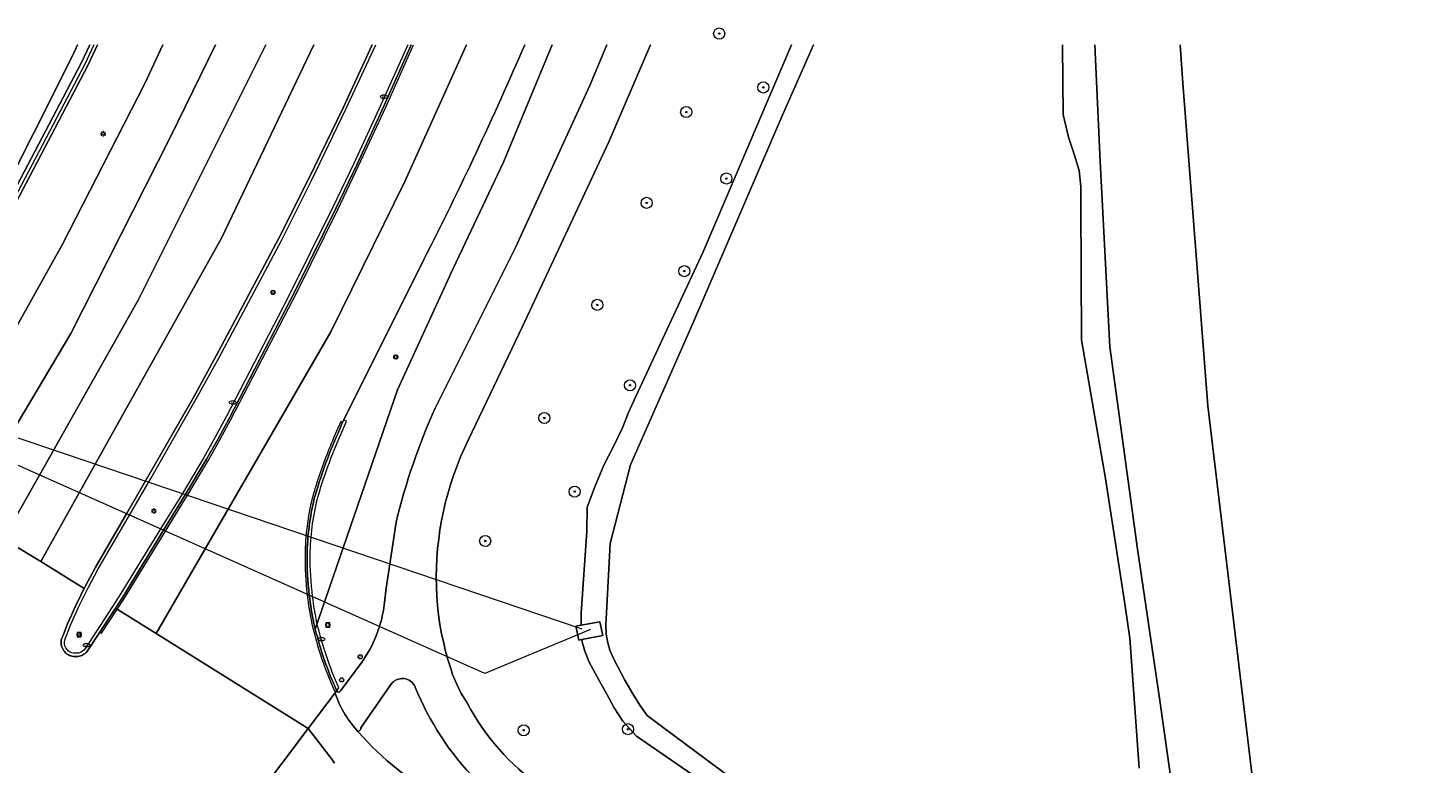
# Model space of a CAD drawing. Header units: metres. Extents: x 151448 to 154749, y 463108 to 465296.
# Tile 371 of 449: x 153713 to 153813, y 465243 to 465296. Entities that reach past the tile are written whole.
import ezdxf
from ezdxf.enums import TextEntityAlignment as Align

# ---------------------------------------------------------------- set-up
doc = ezdxf.new("R2010")
doc.units = ezdxf.units.M
doc.layers.get('0').update_dxf_attribs({"lineweight": 9})
for name, color, linetype, lineweight in [('B-PV-GR-BOOM-S', 253, 'Continuous', 9), ('B-PV-GR-GRAS-GV', 253, 'Continuous', 9), ('B-PV-GR-GROENVOORZIENING-GV', 253, 'Continuous', 9), ('B-PV-GR-HAAG-G', 253, 'Continuous', 9), ('B-PV-GR-HAAG-GV', 253, 'Continuous', 9), ('B-PV-GR-HOUTWAL-GV', 253, 'Continuous', 9), ('B-PV-IE-MEUBILAIR-S', 253, 'Continuous', 9), ('B-PV-IE-MEUBILAIR_WEGMEUBILAIR-GV', 253, 'Continuous', 9), ('B-PV-KW-KUNSTWERK_DUIKER-G', 253, 'Continuous', 9), ('B-PV-KW-KUNSTWERK_STUW-GV', 253, 'Continuous', 9), ('B-PV-OG-TERREIN_BEGROEID-GV', 253, 'Continuous', 9), ('B-PV-OG-TERREIN_OEVER-GV', 253, 'Continuous', 9), ('B-PV-OG-WATER_SLOOT-GV', 253, 'Continuous', 9), ('B-PV-RI-HWA_GOOT_LIJNGOOT-G', 253, 'Continuous', 9), ('B-PV-VH-GESLOTENVERHARDING-GV', 253, 'Continuous', 9), ('B-PV-VH-GESLOTENVERHARDING_ASFALT-GV', 253, 'Continuous', 9), ('B-PV-VH-OPENVERHARDING-GV', 253, 'Continuous', 9)]:
    doc.layers.add(name, color=color, linetype=linetype, lineweight=lineweight)
doc.styles.add('NLCS-ISO', font='txt')

# ---------------------------------------------------------------- blocks, each defined once
blk = doc.blocks.new('SIE-MEUBILAIR_BORD_VERKEER-SO')
blk.add_lwpolyline([(-0.5625, -0.5625), (0.5625, -0.5625), (0.5625, 0.5625), (-0.5625, 0.5625)], close=True)
at = {"style": 'NLCS-ISO'}
blk.add_text('vb', height=0.75, dxfattribs=at).set_placement((0, 0), align=Align.MIDDLE_CENTER)
blk = doc.blocks.new('SIE-MEUBILAIR_BORD_WEGWIJZER-SO')
blk.add_lwpolyline([(-0.75, -0.75), (0.75, -0.75), (0.75, 0.75), (-0.75, 0.75)], close=True)
at = {"style": 'NLCS-ISO'}
blk.add_text('ww', height=0.75, dxfattribs=at).set_placement((0, 0.125), align=Align.MIDDLE_CENTER)
blk = doc.blocks.new('SIE-MEUBILAIR_PAAL_LICHTMAST-SO')
for points in [[(-0.62, 0), (-1, 0)], [(-0.71, 0.71), (-0.44, 0.44)], [(0, 1), (0, 0.62)], [(0.44, 0.44), (0.71, 0.71)], [(1, 0), (0.62, 0)], [(-0.71, -0.71), (-0.44, -0.44)], [(0, -0.62), (0, -1)], [(0.44, -0.44), (0.71, -0.71)]]:
    blk.add_lwpolyline(points)
blk.add_circle((0, 0), 0.5)
blk = doc.blocks.new('SIE-MEUBILAIR_PAAL_VERKEERSBORD-SO')
blk.add_circle((0, 0), 0.75)
at = {"style": 'NLCS-ISO'}
blk.add_text('vb', height=0.75, dxfattribs=at).set_placement((0, 0.07), align=Align.MIDDLE_CENTER)
blk = doc.blocks.new('SIE-MEUBILAIR_PAAL_VRI-SO')
blk.add_circle((0, 0), 0.75)
at = {"style": 'NLCS-ISO'}
blk.add_text('vri', height=0.75, dxfattribs=at).set_placement((-0.08, 0.07), align=Align.MIDDLE_CENTER)
blk = doc.blocks.new('SIE-MEUBILAIR_PAAL_DRUKKNOPPAAL-SO')
blk.add_circle((0, 0), 0.75)
at = {"style": 'NLCS-ISO'}
blk.add_text('dk', height=0.75, dxfattribs=at).set_placement((0, 0.07), align=Align.MIDDLE_CENTER)
blk = doc.blocks.new('SIE-MEUBILAIR_PUT_KOLK-SO')
blk.add_ellipse((0, 0), major_axis=(1.25, 0), ratio=0.54)
at = {"style": 'NLCS-ISO'}
blk.add_text('klk', height=0.75, dxfattribs=at).set_placement((0.03, 0), align=Align.MIDDLE_CENTER)
blk = doc.blocks.new('SGR-BOOM_GBKN-SO')
at = {"linetype": 'ByBlock', "lineweight": 18}
h = blk.add_hatch(color=0, dxfattribs=at)
h.dxf.hatch_style = 1
edge = h.paths.add_edge_path()
edge.add_arc((0, 0), 0.25, 0, 360)
at = {"color": 0, "linetype": 'ByBlock', "lineweight": 18}
for radius in [2, 0.25]:
    blk.add_circle((0, 0), radius, dxfattribs=at)
at = {"color": 0, "linetype": 'ByBlock', "lineweight": 18, "style": 'NLCS-ISO'}
blk.add_attdef('SOORT', (2.5, 0), '', height=1.5, dxfattribs=at)

msp = doc.modelspace()

# ---------------------------------------------------------------- linework, layer by layer
at = {"layer": 'B-PV-GR-GRAS-GV', "flags": 128}
msp.add_lwpolyline([(153795.552, 465294.866), (153795.741, 465292.115), (153797.55, 465268.865), (153802.037, 465231.368), (153807.127, 465198.632), (153809.761, 465184.477), (153814.874, 465156.093), (153814.97, 465155.522), (153815.104, 465155.247), (153815.323, 465155.219), (153815.438, 465155.219), (153815.605, 465155.261), (153815.823, 465155.446), (153816.05, 465156.133), (153821.738, 465170.574), (153830.715, 465193.056), (153837.572, 465209.895), (153845.908, 465230.529), (153854.639, 465252.588), (153863.886, 465275.365), (153871.726, 465294.866)], dxfattribs=at)
at = {"layer": 'B-PV-GR-GROENVOORZIENING-GV', "flags": 128}
for points in [[(153691.786, 465243.143), (153696.443, 465249.759), (153698.342, 465252.641), (153702.612, 465259.121), (153704.891, 465262.889), (153707.173, 465266.661), (153709.085, 465269.822), (153715.037, 465280.459), (153720.976, 465292.09), (153722.273, 465294.866)], [(153716.144, 465294.866), (153715.746, 465294.019), (153710.17, 465282.925), (153704.345, 465272.635), (153702.181, 465268.887), (153697.487, 465260.759), (153691.99, 465251.425)], [(153717.032, 465294.866), (153716.431, 465293.587), (153713.061, 465287.18), (153709.978, 465281.32), (153707.553, 465276.71), (153705.47, 465273.096), (153702.66, 465268.218), (153700.981, 465265.326), (153698.373, 465260.849), (153695.296, 465255.567), (153692.692, 465251.098), (153693.124, 465250.846), (153696.308, 465256.311), (153698.221, 465259.595), (153702.291, 465266.582), (153707.991, 465276.469), (153716.879, 465293.365), (153717.584, 465294.866)], [(153717.584, 465294.866), (153716.879, 465293.365), (153707.991, 465276.469), (153702.291, 465266.582), (153698.221, 465259.595), (153696.308, 465256.311), (153693.124, 465250.846), (153692.692, 465251.098), (153695.296, 465255.567), (153698.373, 465260.849), (153700.981, 465265.326), (153702.66, 465268.218), (153705.47, 465273.096), (153707.553, 465276.71), (153709.978, 465281.32), (153713.061, 465287.18), (153716.431, 465293.587), (153717.032, 465294.866)], [(153733.26, 465252.785), (153736.064, 465260.952), (153739.178, 465270.021), (153743.183, 465278.751), (153746.822, 465286.414), (153750.321, 465294.866)], [(153741.081, 465279.396), (153735.32, 465267.859), (153735.232, 465267.682), (153734.904, 465266.899)], [(153738.709, 465248.798), (153736.544, 465245.68), (153736.531, 465245.577), (153736.356, 465245.389)]]:
    msp.add_lwpolyline(points, dxfattribs=at)
at = {"layer": 'B-PV-GR-GROENVOORZIENING-GV'}
for points in [[(153748.358, 465294.866, -0.0152423), (153741.081, 465279.396)], [(153734.904, 465266.899, 0.0370711), (153733.189, 465262.184)], [(153733.189, 465262.184, 0.0566464), (153732.673, 465258.122)], [(153732.673, 465258.122, 0.0317142), (153732.829, 465255.221)], [(153732.829, 465255.221, 0.0222161), (153733.162, 465253.191)], [(153733.162, 465253.191, 0.0046549), (153733.26, 465252.785)], [(153740.458, 465248.611, 0.5826217), (153738.709, 465248.798)], [(153744.839, 465241.914, -0.0989505), (153740.458, 465248.611)], [(153736.356, 465245.389, 0.0888681), (153742.488, 465240.482)]]:
    msp.add_lwpolyline(points, format="xyb", dxfattribs=at)
at = {"layer": 'B-PV-GR-HAAG-G', "flags": 128}
msp.add_lwpolyline([(153717.308, 465294.866), (153716.655, 465293.476), (153707.772, 465276.589), (153703.099, 465268.478), (153702.4, 465267.265), (153692.908, 465250.972)], dxfattribs=at)
at = {"layer": 'B-PV-GR-HAAG-GV', "flags": 128}
msp.add_lwpolyline([(153738.709, 465248.798), (153736.544, 465245.68), (153736.531, 465245.577), (153736.356, 465245.389)], dxfattribs=at)
at = {"layer": 'B-PV-GR-HAAG-GV'}
for points in [[(153740.458, 465248.611, 0.5826217), (153738.709, 465248.798)], [(153744.839, 465241.914, -0.0989505), (153740.458, 465248.611)], [(153736.356, 465245.389, 0.0888681), (153742.488, 465240.482)]]:
    msp.add_lwpolyline(points, format="xyb", dxfattribs=at)
at = {"layer": 'B-PV-GR-HOUTWAL-GV', "flags": 128}
msp.add_lwpolyline([(153789.394, 465294.866), (153789.791, 465286.468), (153790.49, 465273.116), (153792.464, 465258.537), (153793.07, 465254.493), (153794.095, 465247.645), (153795.832, 465235.233), (153798.579, 465219.407), (153798.902, 465217.213), (153799.068, 465216.211), (153799.646, 465214.946), (153800.453, 465213.751), (153801.288, 465212.914), (153804.482, 465206.094), (153805.45, 465204.151), (153805.925, 465202.58), (153806.405, 465201.234), (153806.798, 465199.852), (153807.127, 465198.632), (153802.037, 465231.368), (153797.55, 465268.865), (153795.741, 465292.115), (153795.552, 465294.866)], dxfattribs=at)
at = {"layer": 'B-PV-IE-MEUBILAIR_WEGMEUBILAIR-GV', "flags": 128}
for points in [[(153739.919, 465294.866), (153737.979, 465290.539), (153736.032, 465286.324), (153734.55, 465283.231), (153731.27, 465276.602), (153726.844, 465268.067), (153726.054, 465266.595), (153725.227, 465265.143), (153723.687, 465262.56), (153722.118, 465259.998), (153719.148, 465255.151), (153716.711, 465251.41), (153716.601, 465251.274), (153716.468, 465251.161), (153716.352, 465251.097), (153716.225, 465251.059), (153716.036, 465251.039), (153715.846, 465251.047), (153715.719, 465251.075), (153715.6, 465251.126), (153715.496, 465251.196), (153715.407, 465251.286), (153715.306, 465251.43), (153715.228, 465251.589), (153715.195, 465251.712), (153715.19, 465251.84), (153715.22, 465252.005), (153715.628, 465253.06), (153716.241, 465254.415), (153716.899, 465255.748), (153717.611, 465257.078), (153719.883, 465260.994), (153721.409, 465263.622), (153724.688, 465269.358), (153726.332, 465272.354), (153730.827, 465280.783), (153733.021, 465285.14), (153735.472, 465290.229), (153737.629, 465294.866)], [(153737.367, 465294.866), (153735.258, 465290.33), (153732.808, 465285.244), (153730.618, 465280.895), (153726.123, 465272.466), (153724.482, 465269.475), (153721.204, 465263.741), (153719.666, 465261.091), (153717.404, 465257.193), (153716.688, 465255.856), (153716.607, 465255.699)], [(153716.908, 465251.278), (153717.742, 465252.558), (153718.869, 465254.289), (153719.346, 465255.021), (153722.336, 465259.9), (153723.899, 465262.452), (153725.431, 465265.023), (153726.262, 465266.48), (153727.054, 465267.958), (153731.835, 465277.191), (153734.763, 465283.128), (153736.246, 465286.223), (153738.195, 465290.441), (153740.175, 465294.866)], [(153735.11, 465266.809), (153735.5, 465267.752), (153735.32, 465267.859), (153735.232, 465267.682), (153734.904, 465266.899)], [(153715.411, 465253.155), (153715.071, 465252.271)], [(153734.804, 465248.343), (153734.96, 465248.546)]]:
    msp.add_lwpolyline(points, dxfattribs=at)
at = {"layer": 'B-PV-IE-MEUBILAIR_WEGMEUBILAIR-GV'}
for points in [[(153734.904, 465266.899, 0.0370711), (153733.189, 465262.184)], [(153733.407, 465262.127, -0.037401), (153735.11, 465266.809)], [(153733.189, 465262.184, 0.0566464), (153732.673, 465258.122)], [(153732.898, 465258.119, -0.0566733), (153733.407, 465262.127)], [(153732.673, 465258.122, 0.0317142), (153732.829, 465255.221)], [(153733.069, 465255.115, -0.0329629), (153732.898, 465258.119)], [(153716.607, 465255.699, 0.015411), (153715.411, 465253.155)], [(153732.829, 465255.221, 0.0222161), (153733.162, 465253.191)], [(153733.382, 465253.24, -0.0208424), (153733.069, 465255.115)], [(153733.162, 465253.191, 0.0046549), (153733.26, 465252.785)], [(153733.26, 465252.785, 0.0450837), (153734.804, 465248.343)], [(153734.96, 465248.546, -0.0477653), (153733.382, 465253.24)], [(153714.954, 465251.859, 0.1171804), (153715.008, 465251.501)], [(153715.071, 465252.271, 0.0997422), (153714.954, 465251.859)], [(153715.008, 465251.501, 0.0758754), (153715.224, 465251.135)], [(153715.224, 465251.135, 0.0940961), (153715.486, 465250.918)], [(153715.486, 465250.918, 0.0961963), (153715.818, 465250.812)], [(153715.818, 465250.812, 0.0757197), (153716.267, 465250.826)], [(153716.267, 465250.826, 0.1092845), (153716.604, 465250.967)], [(153716.604, 465250.967, 0.0894378), (153716.908, 465251.278)]]:
    msp.add_lwpolyline(points, format="xyb", dxfattribs=at)
at = {"layer": 'B-PV-KW-KUNSTWERK_DUIKER-G', "flags": 128}
for points in [[(153693.041, 465272.92), (153752.466, 465252.791)], [(153753.085, 465252.751), (153745.467, 465249.587), (153693.385, 465272.809)]]:
    msp.add_lwpolyline(points, dxfattribs=at)
at = {"layer": 'B-PV-KW-KUNSTWERK_STUW-GV', "flags": 128}
msp.add_lwpolyline([(153752.465, 465252.032), (153753.96, 465252.31), (153753.764, 465253.316), (153752.403, 465253.064), (153752.034, 465252.995), (153752.23, 465251.989)], close=True, dxfattribs=at)
at = {"layer": 'B-PV-OG-TERREIN_BEGROEID-GV', "flags": 128}
for points in [[(153750.321, 465294.866), (153746.822, 465286.414), (153743.183, 465278.751), (153739.178, 465270.021), (153736.064, 465260.952), (153733.26, 465252.785)], [(153741.886, 465268.706), (153747.669, 465280.26), (153753.032, 465291.936), (153754.261, 465294.866)], [(153757.406, 465294.866), (153754.394, 465287.874), (153748.192, 465274.573), (153744.294, 465266.427), (153744.001, 465265.81), (153743.726, 465265.183), (153743.472, 465264.549), (153743.236, 465263.907), (153743.02, 465263.259), (153742.824, 465262.604), (153742.648, 465261.943), (153742.492, 465261.278), (153742.357, 465260.608), (153742.242, 465259.934), (153742.148, 465259.257), (153742.074, 465258.577), (153742.021, 465257.896), (153741.989, 465257.213), (153741.977, 465256.53), (153741.987, 465255.846), (153742.017, 465255.163), (153742.068, 465254.482), (153742.14, 465253.802), (153742.232, 465253.125), (153742.345, 465252.45), (153742.518, 465251.794), (153742.617, 465251.282), (153742.81, 465250.605), (153743.028, 465249.952), (153743.155, 465249.505), (153743.433, 465248.871), (153743.753, 465248.2), (153744.194, 465247.471)], [(153761.552, 465241.528), (153756.391, 465245.063), (153755.406, 465246.159), (153754.778, 465247.101), (153754.26, 465248.095), (153753.696, 465249.078), (153752.997, 465250.412), (153752.67, 465251.182), (153752.482, 465251.867), (153752.465, 465252.032), (153752.23, 465251.989), (153752.034, 465252.995), (153752.403, 465253.064), (153752.4, 465253.187), (153752.413, 465253.93), (153752.814, 465259.847), (153752.84, 465261.57), (153753.391, 465263.037), (153754.034, 465264.585), (153754.713, 465265.898), (153755.392, 465267.279), (153755.818, 465268.394), (153756.331, 465269.497), (153761.187, 465279.956), (153767.563, 465294.866)], [(153738.222, 465254.517), (153738.375, 465255.722), (153739.076, 465260.495)], [(153735.094, 465248.349), (153736.603, 465250.403)]]:
    msp.add_lwpolyline(points, dxfattribs=at)
at = {"layer": 'B-PV-OG-TERREIN_BEGROEID-GV'}
for points in [[(153739.076, 465260.495, -0.0440542), (153741.886, 465268.706)], [(153737.888, 465252.966, 0.0451223), (153738.222, 465254.517)], [(153733.26, 465252.785, 0.0450837), (153734.804, 465248.343)], [(153736.603, 465250.403, 0.0815786), (153737.888, 465252.966)], [(153734.804, 465248.343, 0.6620709), (153735.094, 465248.349)], [(153744.194, 465247.471, 0.1210826), (153749.526, 465241.43)]]:
    msp.add_lwpolyline(points, format="xyb", dxfattribs=at)
at = {"layer": 'B-PV-OG-TERREIN_OEVER-GV', "flags": 128}
for points in [[(153767.563, 465294.866), (153761.187, 465279.956), (153756.331, 465269.497), (153755.818, 465268.394), (153755.392, 465267.279), (153754.713, 465265.898), (153754.034, 465264.585), (153753.391, 465263.037), (153752.84, 465261.57), (153752.814, 465259.847), (153752.413, 465253.93), (153752.4, 465253.187), (153752.403, 465253.064), (153753.764, 465253.316), (153753.96, 465252.31), (153752.465, 465252.032), (153752.482, 465251.867), (153752.67, 465251.182), (153752.997, 465250.412), (153753.696, 465249.078), (153754.26, 465248.095), (153754.778, 465247.101), (153755.406, 465246.159), (153756.391, 465245.063), (153761.552, 465241.528)], [(153764.387, 465241.18), (153758.131, 465245.83), (153757.16, 465246.561), (153756.628, 465247.306), (153756.137, 465248.121), (153755.546, 465249.103), (153754.767, 465250.629), (153754.48, 465251.277), (153754.321, 465251.786), (153754.201, 465252.429), (153754.175, 465253.101), (153754.223, 465253.947), (153754.509, 465258.952), (153755.951, 465264.611), (153760.419, 465274.755), (153766.889, 465289.749), (153769.148, 465294.866)], [(153787.085, 465294.866), (153787.082, 465294.798), (153787.113, 465289.848), (153787.499, 465288.207), (153787.92, 465286.978), (153788.271, 465285.806), (153788.385, 465284.67), (153788.4, 465283.377), (153788.435, 465273.622), (153790.173, 465263.632), (153791.553, 465254.611), (153791.931, 465252.141), (153792.593, 465242.761)], [(153795.832, 465235.233), (153794.095, 465247.645), (153793.07, 465254.493), (153792.464, 465258.537), (153790.49, 465273.116), (153789.791, 465286.468), (153789.394, 465294.866)]]:
    msp.add_lwpolyline(points, dxfattribs=at)
at = {"layer": 'B-PV-OG-WATER_SLOOT-GV', "flags": 128}
for points in [[(153769.148, 465294.866), (153766.889, 465289.749), (153760.419, 465274.755), (153755.951, 465264.611), (153754.509, 465258.952), (153754.223, 465253.947), (153754.175, 465253.101), (153754.201, 465252.429), (153754.321, 465251.786), (153754.48, 465251.277), (153754.767, 465250.629), (153755.546, 465249.103), (153756.137, 465248.121), (153756.628, 465247.306), (153757.16, 465246.561), (153758.131, 465245.83), (153764.387, 465241.18)], [(153792.593, 465242.761), (153791.931, 465252.141), (153791.553, 465254.611), (153790.173, 465263.632), (153788.435, 465273.622), (153788.4, 465283.377), (153788.385, 465284.67), (153788.271, 465285.806), (153787.92, 465286.978), (153787.499, 465288.207), (153787.113, 465289.848), (153787.082, 465294.798), (153787.085, 465294.866)]]:
    msp.add_lwpolyline(points, dxfattribs=at)
at = {"layer": 'B-PV-RI-HWA_GOOT_LIJNGOOT-G', "flags": 128}
for points in [[(153722.474, 465259.839), (153723.912, 465262.186), (153724.033, 465262.384), (153725.56, 465264.947), (153726.393, 465266.407), (153727.187, 465267.889), (153731.969, 465277.124), (153734.898, 465283.062), (153736.382, 465286.159), (153738.331, 465290.379), (153740.339, 465294.866)], [(153735.108, 465267.74), (153734.579, 465266.548)], [(153735.232, 465267.682), (153735.108, 465267.74)], [(153717.742, 465252.558), (153717.875, 465252.488), (153719.473, 465254.941), (153722.474, 465259.839)], [(153734.661, 465248.295), (153734.804, 465248.343)]]:
    msp.add_lwpolyline(points, dxfattribs=at)
at = {"layer": 'B-PV-RI-HWA_GOOT_LIJNGOOT-G'}
for points in [[(153734.579, 465266.548, 0.0249451), (153733.357, 465263.268)], [(153733.357, 465263.268, 0.0084222), (153733.044, 465262.222)], [(153733.044, 465262.222, 0.0568685), (153732.523, 465258.124)], [(153732.523, 465258.124, 0.0307109), (153732.67, 465255.292)], [(153732.67, 465255.292, 0.0235071), (153733.016, 465253.159)], [(153733.016, 465253.159, 0.0487158), (153734.661, 465248.295)]]:
    msp.add_lwpolyline(points, format="xyb", dxfattribs=at)
at = {"layer": 'B-PV-VH-GESLOTENVERHARDING-GV', "flags": 128}
for points in [[(153691.99, 465251.425), (153697.487, 465260.759), (153702.181, 465268.887), (153704.345, 465272.635), (153710.17, 465282.925), (153715.746, 465294.019), (153716.144, 465294.866)], [(153722.273, 465294.866), (153720.976, 465292.09), (153715.037, 465280.459), (153709.085, 465269.822), (153707.173, 465266.661), (153704.891, 465262.889), (153707.903, 465261.051), (153715.656, 465274.077), (153722.81, 465288.191), (153726.083, 465294.866)], [(153726.083, 465294.866), (153722.81, 465288.191), (153715.656, 465274.077), (153707.903, 465261.051), (153710.813, 465259.275), (153713.411, 465263.88), (153720.541, 465276.517), (153729.702, 465294.866)], [(153729.702, 465294.866), (153720.541, 465276.517), (153713.411, 465263.88), (153710.813, 465259.275), (153713.489, 465257.642), (153716.264, 465262.608), (153726.505, 465280.937), (153733.15, 465294.866)], [(153733.15, 465294.866), (153726.505, 465280.937), (153716.264, 465262.608), (153713.489, 465257.642), (153716.607, 465255.699), (153716.688, 465255.856), (153717.404, 465257.193), (153719.666, 465261.091), (153721.204, 465263.741), (153724.482, 465269.475), (153726.123, 465272.466), (153730.618, 465280.895), (153732.808, 465285.244), (153735.258, 465290.33), (153737.367, 465294.866)], [(153740.175, 465294.866), (153738.195, 465290.441), (153736.246, 465286.223), (153734.763, 465283.128), (153731.835, 465277.191), (153727.054, 465267.958), (153726.262, 465266.48), (153725.431, 465265.023), (153723.899, 465262.452), (153722.336, 465259.9), (153719.346, 465255.021), (153718.869, 465254.289), (153721.797, 465252.465), (153734.387, 465274.201), (153739.705, 465285.017), (153744.143, 465294.866)], [(153744.143, 465294.866), (153739.705, 465285.017), (153734.387, 465274.201), (153721.797, 465252.465), (153732.759, 465245.633), (153734.096, 465247.404), (153734.685, 465248.185), (153734.804, 465248.343)], [(153735.232, 465267.682), (153735.32, 465267.859), (153741.081, 465279.396)], [(153734.904, 465266.899), (153735.232, 465267.682)], [(153716.607, 465255.699), (153713.489, 465257.642), (153710.813, 465259.275), (153707.903, 465261.051), (153704.891, 465262.889), (153702.612, 465259.121), (153698.342, 465252.641), (153696.443, 465249.759), (153691.786, 465243.143), (153686.726, 465236.148), (153684.079, 465232.603), (153687.243, 465229.851), (153689.763, 465227.66), (153692.801, 465231.605), (153696.834, 465236.603), (153698.232, 465238.228), (153700.569, 465240.025)], [(153719.912, 465239.234), (153721.462, 465238.229), (153725.28, 465235.715), (153725.298, 465235.743), (153732.759, 465245.633), (153721.797, 465252.465), (153718.869, 465254.289), (153717.742, 465252.558), (153716.908, 465251.278)], [(153715.071, 465252.271), (153715.411, 465253.155)]]:
    msp.add_lwpolyline(points, dxfattribs=at)
at = {"layer": 'B-PV-VH-GESLOTENVERHARDING-GV'}
for points in [[(153741.081, 465279.396, 0.0152423), (153748.358, 465294.866, 0.0152423)], [(153733.189, 465262.184, -0.0370711), (153734.904, 465266.899)], [(153732.673, 465258.122, -0.0566464), (153733.189, 465262.184)], [(153732.829, 465255.221, -0.0317142), (153732.673, 465258.122)], [(153715.411, 465253.155, -0.015411), (153716.607, 465255.699)], [(153733.162, 465253.191, -0.0222161), (153732.829, 465255.221)], [(153733.26, 465252.785, -0.0046549), (153733.162, 465253.191)], [(153734.804, 465248.343, -0.0450837), (153733.26, 465252.785)], [(153715.008, 465251.501, -0.1171804), (153714.954, 465251.859)], [(153714.954, 465251.859, -0.0997422), (153715.071, 465252.271)], [(153715.224, 465251.135, -0.0758754), (153715.008, 465251.501)], [(153715.486, 465250.918, -0.0940961), (153715.224, 465251.135)], [(153715.818, 465250.812, -0.0961963), (153715.486, 465250.918)], [(153716.267, 465250.826, -0.0757197), (153715.818, 465250.812)], [(153716.604, 465250.967, -0.1092845), (153716.267, 465250.826)], [(153716.908, 465251.278, -0.0894378), (153716.604, 465250.967)]]:
    msp.add_lwpolyline(points, format="xyb", dxfattribs=at)
at = {"layer": 'B-PV-VH-GESLOTENVERHARDING_ASFALT-GV', "flags": 128}
for points in [[(153754.261, 465294.866), (153753.032, 465291.936), (153747.669, 465280.26), (153741.886, 465268.706)], [(153744.194, 465247.471), (153743.753, 465248.2), (153743.433, 465248.871), (153743.155, 465249.505), (153743.028, 465249.952), (153742.81, 465250.605), (153742.617, 465251.282), (153742.518, 465251.794), (153742.345, 465252.45), (153742.232, 465253.125), (153742.14, 465253.802), (153742.068, 465254.482), (153742.017, 465255.163), (153741.987, 465255.846), (153741.977, 465256.53), (153741.989, 465257.213), (153742.021, 465257.896), (153742.074, 465258.577), (153742.148, 465259.257), (153742.242, 465259.934), (153742.357, 465260.608), (153742.492, 465261.278), (153742.648, 465261.943), (153742.824, 465262.604), (153743.02, 465263.259), (153743.236, 465263.907), (153743.472, 465264.549), (153743.726, 465265.183), (153744.001, 465265.81), (153744.294, 465266.427), (153748.192, 465274.573), (153754.394, 465287.874), (153757.406, 465294.866)], [(153739.076, 465260.495), (153738.375, 465255.722), (153738.222, 465254.517)], [(153736.603, 465250.403), (153735.094, 465248.349)], [(153736.356, 465245.389), (153736.531, 465245.577), (153736.544, 465245.68), (153738.709, 465248.798)], [(153734.714, 465248.1), (153734.685, 465248.185), (153734.096, 465247.404), (153732.759, 465245.633), (153734.457, 465243.426), (153734.638, 465243.134)], [(153734.804, 465248.343), (153734.685, 465248.185), (153734.714, 465248.1)], [(153734.638, 465243.134), (153734.457, 465243.426), (153732.759, 465245.633), (153725.298, 465235.743), (153725.28, 465235.715), (153725.353, 465235.668), (153727.815, 465234.103), (153727.932, 465234.027), (153741.637, 465225.173)]]:
    msp.add_lwpolyline(points, dxfattribs=at)
at = {"layer": 'B-PV-VH-GESLOTENVERHARDING_ASFALT-GV'}
for points in [[(153741.886, 465268.706, 0.0440542), (153739.076, 465260.495)], [(153738.222, 465254.517, -0.0451223), (153737.888, 465252.966)], [(153737.888, 465252.966, -0.0815786), (153736.603, 465250.403)], [(153738.709, 465248.798, -0.5826217), (153740.458, 465248.611)], [(153740.458, 465248.611, 0.0989505), (153744.839, 465241.914)], [(153736.356, 465245.389, -0.1054594), (153734.714, 465248.1)], [(153734.714, 465248.1, 0.1054594), (153736.356, 465245.389)], [(153735.094, 465248.349, -0.6620709), (153734.804, 465248.343)], [(153749.526, 465241.43, -0.1210826), (153744.194, 465247.471)], [(153742.488, 465240.482, -0.0888681), (153736.356, 465245.389)]]:
    msp.add_lwpolyline(points, format="xyb", dxfattribs=at)
at = {"layer": 'B-PV-VH-OPENVERHARDING-GV', "flags": 128}
for points in [[(153737.367, 465294.866), (153735.258, 465290.33), (153732.808, 465285.244), (153730.618, 465280.895), (153726.123, 465272.466), (153724.482, 465269.475), (153721.204, 465263.741), (153719.666, 465261.091), (153717.404, 465257.193), (153716.688, 465255.856), (153716.607, 465255.699)], [(153716.908, 465251.278), (153717.742, 465252.558), (153718.869, 465254.289), (153719.346, 465255.021), (153722.336, 465259.9), (153723.899, 465262.452), (153725.431, 465265.023), (153726.262, 465266.48), (153727.054, 465267.958), (153731.835, 465277.191), (153734.763, 465283.128), (153736.246, 465286.223), (153738.195, 465290.441), (153740.175, 465294.866)], [(153715.411, 465253.155), (153715.071, 465252.271)]]:
    msp.add_lwpolyline(points, dxfattribs=at)
at = {"layer": 'B-PV-VH-OPENVERHARDING-GV'}
for points in [[(153716.607, 465255.699, 0.015411), (153715.411, 465253.155)], [(153714.954, 465251.859, 0.1171804), (153715.008, 465251.501)], [(153715.071, 465252.271, 0.0997422), (153714.954, 465251.859)], [(153715.008, 465251.501, 0.0758754), (153715.224, 465251.135)], [(153715.224, 465251.135, 0.0940961), (153715.486, 465250.918)], [(153715.486, 465250.918, 0.0961963), (153715.818, 465250.812)], [(153715.818, 465250.812, 0.0757197), (153716.267, 465250.826)], [(153716.267, 465250.826, 0.1092845), (153716.604, 465250.967)], [(153716.604, 465250.967, 0.0894378), (153716.908, 465251.278)]]:
    msp.add_lwpolyline(points, format="xyb", dxfattribs=at)

# ---------------------------------------------------------------- block references
at = {"layer": 'B-PV-GR-BOOM-S', "xscale": 0.2, "yscale": 0.2, "zscale": 0.2}
for p in [(153762.35, 465295.677), (153765.529, 465291.795), (153759.975, 465290.024), (153762.872, 465285.235), (153757.125, 465283.481), (153759.841, 465278.565), (153753.57, 465276.137), (153755.928, 465270.343), (153749.754, 465267.989), (153751.943, 465262.684), (153745.499, 465259.13), (153748.264, 465245.494), (153755.786, 465245.574)]:
    msp.add_blockref('SGR-BOOM_GBKN-SO', p, dxfattribs=at)
at = {"layer": 'B-PV-IE-MEUBILAIR-S', "xscale": 0.2, "yscale": 0.2, "zscale": 0.2}
for name, p in [('SIE-MEUBILAIR_PUT_KOLK-SO', (153738.202, 465291.128)), ('SIE-MEUBILAIR_PAAL_LICHTMAST-SO', (153717.982, 465288.464)), ('SIE-MEUBILAIR_PAAL_VERKEERSBORD-SO', (153730.218, 465277.031)), ('SIE-MEUBILAIR_BORD_VERKEER-SO', (153730.218, 465277.031)), ('SIE-MEUBILAIR_PAAL_VERKEERSBORD-SO', (153739.058, 465272.377)), ('SIE-MEUBILAIR_BORD_VERKEER-SO', (153739.058, 465272.377)), ('SIE-MEUBILAIR_PUT_KOLK-SO', (153727.318, 465269.102)), ('SIE-MEUBILAIR_PAAL_LICHTMAST-SO', (153721.631, 465261.287)), ('SIE-MEUBILAIR_BORD_WEGWIJZER-SO', (153734.166, 465253.083)), ('SIE-MEUBILAIR_PAAL_VERKEERSBORD-SO', (153734.166, 465253.083)), ('SIE-MEUBILAIR_BORD_WEGWIJZER-SO', (153716.259, 465252.382)), ('SIE-MEUBILAIR_PAAL_VRI-SO', (153716.259, 465252.382)), ('SIE-MEUBILAIR_BORD_VERKEER-SO', (153716.259, 465252.382)), ('SIE-MEUBILAIR_PUT_KOLK-SO', (153716.788, 465251.633)), ('SIE-MEUBILAIR_PUT_KOLK-SO', (153733.702, 465252.065)), ('SIE-MEUBILAIR_PAAL_DRUKKNOPPAAL-SO', (153736.496, 465250.788)), ('SIE-MEUBILAIR_PAAL_VRI-SO', (153735.156, 465249.126))]:
    msp.add_blockref(name, p, dxfattribs=at)

doc.saveas('drawing.dxf')
